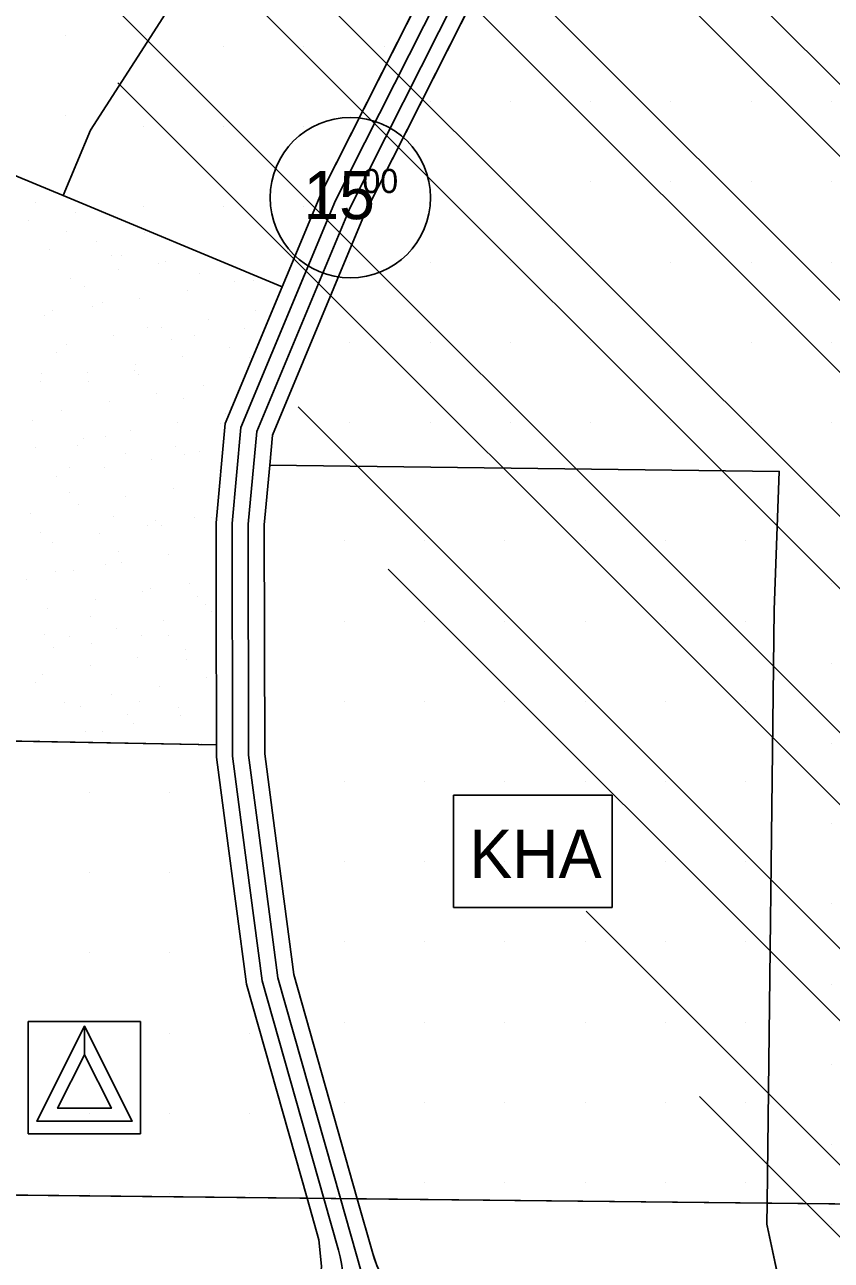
# Model space of a CAD drawing. Extents: x 419109 to 421295, y 4452223 to 4457798.
# Drawn here: x 420376.7 to 420628, y 4454988.5 to 4455373.6 of the extents above; entities that cross this region are included whole.
import ezdxf

# ---------------------------------------------------------------- set-up
doc = ezdxf.new("R2010")
doc.units = 0
for name, color, linetype in [('ADAKENARI', 7, 'Continuous'), ('KALDIRIM_FAT', 7, 'Continuous'), ('KD_DAIRE', 7, 'Continuous'), ('KD_YGEN', 7, 'Continuous'), ('PAFTALAMA', 7, 'Continuous'), ('PL_AYA_PARK_DINLENME', 7, 'Continuous'), ('PL_EĞİTİM', 7, 'Continuous'), ('PL_KAMU_HİZMET_ALANI', 7, 'Continuous'), ('SEMBOL_FAT', 7, 'Continuous'), ('SN_TR_SIVILASMA', 7, 'Continuous'), ('TRFAT_EĞİTİM', 7, 'Continuous'), ('TRFAT_KHA', 7, 'Continuous'), ('TRFAT_PARKALANI', 7, 'Continuous')]:
    doc.layers.add(name, color=color, linetype=linetype)

msp = doc.modelspace()

# ---------------------------------------------------------------- linework, layer by layer
at = {"layer": 'ADAKENARI'}
for p, q in [((420482.57, 4455314.58), (420540.37, 4455429.06)), ((420516.5, 4455415.06), (420469.18, 4455321.33)), ((420419.68, 4455375.72), (420397.16, 4455340.76)), ((420397.16, 4455340.76), (420388.66, 4455320.38)), ((420370.39, 4455328), (420388.66, 4455320.38)), ((420388.66, 4455320.38), (420456.9, 4455291.9)), ((420469.18, 4455321.33), (420459.6, 4455298.36)), ((420453.85, 4455245.63), (420482.57, 4455314.58)), ((420456.9, 4455291.9), (420459.6, 4455298.36)), ((420439.12, 4455249.29), (420456.9, 4455291.9)), ((420436.28, 4455218.4), (420439.12, 4455249.29)), ((420452.99, 4455236.3), (420453.85, 4455245.63)), ((420451.28, 4455217.73), (420452.99, 4455236.3)), ((420452.99, 4455236.3), (420611.77, 4455234.39)), ((420611.77, 4455234.39), (420610.24, 4455191.26)), ((420436.36, 4455181.21), (420436.28, 4455218.4)), ((420451.44, 4455146.33), (420451.28, 4455217.73)), ((420610.24, 4455191.26), (420608.01, 4455006.36)), ((420436.41, 4455161.21), (420436.36, 4455181.21)), ((420436.41, 4455159.21), (420436.41, 4455161.21)), ((420436.41, 4455159.21), (420436.44, 4455149.21)), ((420315.15, 4455151.42), (420436.44, 4455149.21)), ((420436.44, 4455149.21), (420436.45, 4455145.33)), ((420454.49, 4455123.19), (420451.44, 4455146.33)), ((420436.45, 4455145.33), (420439.36, 4455123.19)), ((420439.36, 4455123.19), (420445.76, 4455074.56)), ((420460.48, 4455077.61), (420454.49, 4455123.19)), ((420480.29, 4455007.71), (420460.48, 4455077.61)), ((420445.76, 4455074.56), (420464.66, 4455007.88)), ((420464.66, 4455007.88), (420468.34, 4454994.88)), ((420485.12, 4454990.66), (420480.29, 4455007.71)), ((420608.01, 4455006.36), (420607.93, 4454999.82)), ((420607.93, 4454999.82), (420613.29, 4454974.6)), ((420468.34, 4454994.88), (420469.12, 4454986.67))]:
    msp.add_line(p, q, dxfattribs=at)
msp.add_arc((420522.12, 4455001.15), 38.45, 195.8222, 279.1801, dxfattribs=at)
at = {"layer": 'KALDIRIM_FAT'}
for p, q in [((420473.48, 4455318.76), (420531.18, 4455433.06)), ((420478.03, 4455316.67), (420535.65, 4455430.8)), ((420444.03, 4455248.07), (420473.48, 4455318.76)), ((420448.94, 4455246.85), (420478.03, 4455316.67)), ((420441.28, 4455218.18), (420444.03, 4455248.07)), ((420446.28, 4455217.95), (420448.94, 4455246.85)), ((420441.44, 4455145.66), (420441.28, 4455218.18)), ((420446.44, 4455146), (420446.28, 4455217.95)), ((420449.53, 4455122.54), (420446.44, 4455146)), ((420444.57, 4455121.88), (420441.44, 4455145.66)), ((420450.67, 4455075.58), (420444.57, 4455121.88)), ((420455.58, 4455076.59), (420449.53, 4455122.54)), ((420475.08, 4455007.77), (420455.58, 4455076.59)), ((420469.87, 4455007.82), (420450.67, 4455075.58)), ((420474.45, 4454991.66), (420469.87, 4455007.82)), ((420481.51, 4454985.08), (420475.08, 4455007.77))]:
    msp.add_line(p, q, dxfattribs=at)
msp.add_arc((420435.91, 4454980.73), 40.06, 279.3573, 15.8222, dxfattribs=at)
at = {"layer": 'KD_DAIRE'}
msp.add_circle((420478.12, 4455319.69), 25, dxfattribs=at)
at = {"layer": 'PAFTALAMA'}
msp.add_line((421266.41, 4454999.4), (419138.44, 4455021.89), dxfattribs=at)
msp.add_lwpolyline([(419168.18, 4457798.01), (419138.44, 4455021.89), (421266.41, 4454999.4), (421295.36, 4457775.52)], dxfattribs=at)
at = {"layer": 'PL_AYA_PARK_DINLENME'}
msp.add_lwpolyline([(420323.63, 4455163.96), (420336.03, 4455233.44), (420344.03, 4455277.38), (420370.39, 4455328), (420388.66, 4455320.38), (420456.9, 4455291.9), (420456.9, 4455291.9), (420439.12, 4455249.29), (420436.28, 4455218.4), (420436.36, 4455181.21), (420436.41, 4455161.21), (420436.41, 4455159.21), (420436.44, 4455149.21), (420315.15, 4455151.42)], close=True, dxfattribs=at)
at = {"layer": 'PL_EĞİTİM'}
for p, q in [((420345.26, 4455009.14), (420464.66, 4455007.88)), ((420464.66, 4455007.88), (420345.26, 4455009.14))]:
    msp.add_line(p, q, dxfattribs=at)
for points in [[(420464.66, 4455007.88), (420445.76, 4455074.56), (420439.36, 4455123.19), (420436.45, 4455145.33), (420436.44, 4455149.21), (420315.15, 4455151.42), (420296.75, 4455124.2), (420271.71, 4455086.83), (420279.66, 4455086.21), (420282.64, 4455090.54), (420329.76, 4455089.97), (420344.76, 4455089.79), (420345.26, 4455009.14)], [(420345.26, 4455009.14), (420345.72, 4454934.33), (420368.62, 4454935.68), (420391.72, 4454939.02), (420432.46, 4454945.39), (420444.92, 4454948.04), (420451.94, 4454952.12), (420458.28, 4454957.65), (420464.21, 4454966.74), (420466.97, 4454973.08), (420468.62, 4454979.78), (420469.12, 4454986.67), (420468.34, 4454994.88), (420464.66, 4455007.88)]]:
    msp.add_lwpolyline(points, dxfattribs=at)
at = {"layer": 'PL_KAMU_HİZMET_ALANI'}
for p, q in [((420480.29, 4455007.71), (420608.01, 4455006.36)), ((420608.01, 4455006.36), (420480.29, 4455007.71)), ((420608.01, 4455006.36), (420705.27, 4455005.33)), ((420705.27, 4455005.33), (420608.01, 4455006.36))]:
    msp.add_line(p, q, dxfattribs=at)
msp.add_lwpolyline([(420516.5, 4455415.06), (420469.18, 4455321.33), (420459.6, 4455298.36), (420456.9, 4455291.9), (420388.66, 4455320.38), (420397.16, 4455340.76), (420397.16, 4455340.76), (420419.68, 4455375.72), (420457.92, 4455437.99), (420458.85, 4455454.77), (420525.87, 4455433.64)], close=True, dxfattribs=at)
for points in [[(420705.27, 4455005.33), (420707.29, 4455006.2), (420751.48, 4455032.99), (420769.07, 4455051.2), (420804.89, 4455072.7), (420840.78, 4455094.99), (420847.65, 4455100.22), (420853.39, 4455106.67), (420857.79, 4455114.1), (420861.99, 4455130.83), (420878.18, 4455427.47), (420710.4, 4455437.34), (420545.42, 4455447.04), (420544.85, 4455437.97), (420540.37, 4455429.06), (420482.57, 4455314.58), (420453.85, 4455245.63), (420452.99, 4455236.3), (420611.77, 4455234.39), (420610.24, 4455191.26), (420608.01, 4455006.36)], [(420419.68, 4455375.72), (420397.16, 4455340.76), (420397.16, 4455340.76), (420388.66, 4455320.38), (420370.39, 4455328), (420370.39, 4455328), (420367.42, 4455329.24), (420361.08, 4455331.88), (420340.11, 4455341.01), (420340.11, 4455341.01), (420296.02, 4455360.73), (420280.05, 4455367.06), (420273.24, 4455370.34), (420268.53, 4455371.66), (420264.37, 4455372.95), (420265.19, 4455389.09)], [(420608.01, 4455006.36), (420610.24, 4455191.26), (420611.77, 4455234.39), (420452.99, 4455236.3), (420451.28, 4455217.73), (420451.44, 4455146.33), (420454.49, 4455123.19), (420460.48, 4455077.61), (420480.29, 4455007.71)], [(420480.29, 4455007.71), (420485.12, 4454990.66), (420486.41, 4454986.88), (420488.08, 4454983.25), (420490.12, 4454979.82), (420492.51, 4454976.62), (420495.21, 4454973.68), (420498.21, 4454971.03), (420501.46, 4454968.72), (420504.93, 4454966.75), (420508.6, 4454965.15), (420512.4, 4454963.94), (420516.31, 4454963.14), (420520.29, 4454962.74), (420524.28, 4454962.76), (420528.25, 4454963.19), (420593.54, 4454973.74), (420605.56, 4454973.34), (420613.29, 4454974.6), (420607.93, 4454999.82), (420608.01, 4455006.36)], [(420608.01, 4455006.36), (420607.93, 4454999.82), (420613.29, 4454974.6), (420626.47, 4454976.94), (420637.43, 4454979.63), (420652.36, 4454984), (420665.76, 4454988.47), (420705.27, 4455005.33)]]:
    msp.add_lwpolyline(points, dxfattribs=at)
at = {"layer": 'SEMBOL_FAT'}
for p, q in [((420510.29, 4455133.47), (420510.29, 4455098.47)), ((420510.29, 4455133.47), (420559.76, 4455133.47)), ((420559.76, 4455133.47), (420559.76, 4455098.47)), ((420510.29, 4455098.47), (420559.76, 4455098.47)), ((420377.78, 4455062.91), (420377.78, 4455027.91)), ((420377.78, 4455062.91), (420412.78, 4455062.91)), ((420412.78, 4455062.91), (420412.78, 4455027.91)), ((420377.78, 4455027.91), (420412.78, 4455027.91))]:
    msp.add_line(p, q, dxfattribs=at)
msp.add_lwpolyline([(420395.28, 4455061.53), (420395.28, 4455052.61), (420386.89, 4455035.91), (420403.66, 4455035.91), (420395.28, 4455052.61), (420395.28, 4455061.53), (420410.15, 4455031.91), (420380.41, 4455031.91)], close=True, dxfattribs=at)
at = {"layer": 'SN_TR_SIVILASMA'}
for p, q in [((420983.3, 4455002.39), (420204.76, 4455780.94)), ((420960.61, 4455002.63), (420211.17, 4455752.07)), ((420915.23, 4455003.11), (420224, 4455694.34)), ((420892.54, 4455003.35), (420230.42, 4455665.47)), ((420847.16, 4455003.83), (420312.35, 4455538.64)), ((420824.47, 4455004.07), (420321.33, 4455507.21)), ((420779.09, 4455004.55), (420376.67, 4455406.97)), ((420756.39, 4455004.79), (420405.69, 4455355.5)), ((420711.01, 4455005.27), (420461.82, 4455254.47)), ((420688.32, 4455005.51), (420489.88, 4455203.95)), ((420642.94, 4455005.99), (420551.62, 4455097.32)), ((420620.25, 4455006.23), (420586.9, 4455039.59)), ((421259.81, 4454366.67), (420620.25, 4455006.23))]:
    msp.add_line(p, q, dxfattribs=at)
at = {"layer": 'TRFAT_EĞİTİM'}
for p, q in [((420396.71, 4455134.33), (420396.71, 4455134.33)), ((420421.71, 4455134.33), (420421.71, 4455134.33)), ((420396.71, 4455109.33), (420396.71, 4455109.33)), ((420421.71, 4455109.33), (420421.71, 4455109.33)), ((420396.71, 4455084.33), (420396.71, 4455084.33)), ((420421.71, 4455084.33), (420421.71, 4455084.33)), ((420396.71, 4455059.33), (420396.71, 4455059.33)), ((420421.71, 4455059.33), (420421.71, 4455059.33)), ((420446.71, 4455059.33), (420446.71, 4455059.33)), ((420396.71, 4455034.33), (420396.71, 4455034.33)), ((420421.71, 4455034.33), (420421.71, 4455034.33)), ((420446.71, 4455034.33), (420446.71, 4455034.33)), ((420396.71, 4455009.33), (420396.71, 4455009.33)), ((420421.71, 4455009.33), (420421.71, 4455009.33)), ((420446.71, 4455009.33), (420446.71, 4455009.33))]:
    msp.add_line(p, q, dxfattribs=at)
at = {"layer": 'TRFAT_KHA'}
for p, q in [((420389.37, 4455370.38), (420389.37, 4455370.38)), ((420414.37, 4455370.38), (420414.37, 4455370.38)), ((420438.66, 4455366.9), (420438.66, 4455366.9)), ((420463.66, 4455366.9), (420463.66, 4455366.9)), ((420488.66, 4455366.9), (420488.66, 4455366.9)), ((420502.99, 4455349.6), (420502.99, 4455349.6)), ((420527.99, 4455349.6), (420527.99, 4455349.6)), ((420552.99, 4455349.6), (420552.99, 4455349.6)), ((420577.99, 4455349.6), (420577.99, 4455349.6)), ((420602.99, 4455349.6), (420602.99, 4455349.6)), ((420627.99, 4455349.6), (420627.99, 4455349.6)), ((420389.37, 4455345.38), (420389.37, 4455345.38)), ((420413.66, 4455341.9), (420413.66, 4455341.9)), ((420438.66, 4455341.9), (420438.66, 4455341.9)), ((420463.66, 4455341.9), (420463.66, 4455341.9)), ((420502.99, 4455324.6), (420502.99, 4455324.6)), ((420527.99, 4455324.6), (420527.99, 4455324.6)), ((420552.99, 4455324.6), (420552.99, 4455324.6)), ((420577.99, 4455324.6), (420577.99, 4455324.6)), ((420602.99, 4455324.6), (420602.99, 4455324.6)), ((420627.99, 4455324.6), (420627.99, 4455324.6)), ((420413.66, 4455316.9), (420413.66, 4455316.9)), ((420438.66, 4455316.9), (420438.66, 4455316.9)), ((420463.66, 4455316.9), (420463.66, 4455316.9)), ((420477.99, 4455299.6), (420477.99, 4455299.6)), ((420502.99, 4455299.6), (420502.99, 4455299.6)), ((420527.99, 4455299.6), (420527.99, 4455299.6)), ((420552.99, 4455299.6), (420552.99, 4455299.6)), ((420577.99, 4455299.6), (420577.99, 4455299.6)), ((420602.99, 4455299.6), (420602.99, 4455299.6)), ((420627.99, 4455299.6), (420627.99, 4455299.6)), ((420477.99, 4455274.6), (420477.99, 4455274.6)), ((420502.99, 4455274.6), (420502.99, 4455274.6)), ((420527.99, 4455274.6), (420527.99, 4455274.6)), ((420552.99, 4455274.6), (420552.99, 4455274.6)), ((420577.99, 4455274.6), (420577.99, 4455274.6)), ((420602.99, 4455274.6), (420602.99, 4455274.6)), ((420627.99, 4455274.6), (420627.99, 4455274.6)), ((420477.99, 4455249.6), (420477.99, 4455249.6)), ((420502.99, 4455249.6), (420502.99, 4455249.6)), ((420527.99, 4455249.6), (420527.99, 4455249.6)), ((420552.99, 4455249.6), (420552.99, 4455249.6)), ((420577.99, 4455249.6), (420577.99, 4455249.6)), ((420602.99, 4455249.6), (420602.99, 4455249.6)), ((420627.99, 4455249.6), (420627.99, 4455249.6)), ((420627.99, 4455224.6), (420627.99, 4455224.6)), ((420476.28, 4455212.74), (420476.28, 4455212.74)), ((420501.28, 4455212.74), (420501.28, 4455212.74)), ((420526.28, 4455212.74), (420526.28, 4455212.74)), ((420551.28, 4455212.74), (420551.28, 4455212.74)), ((420576.28, 4455212.74), (420576.28, 4455212.74)), ((420601.28, 4455212.74), (420601.28, 4455212.74)), ((420627.99, 4455199.6), (420627.99, 4455199.6)), ((420476.28, 4455187.74), (420476.28, 4455187.74)), ((420501.28, 4455187.74), (420501.28, 4455187.74)), ((420526.28, 4455187.74), (420526.28, 4455187.74)), ((420551.28, 4455187.74), (420551.28, 4455187.74)), ((420576.28, 4455187.74), (420576.28, 4455187.74)), ((420601.28, 4455187.74), (420601.28, 4455187.74)), ((420627.99, 4455174.6), (420627.99, 4455174.6)), ((420476.28, 4455162.74), (420476.28, 4455162.74)), ((420501.28, 4455162.74), (420501.28, 4455162.74)), ((420526.28, 4455162.74), (420526.28, 4455162.74)), ((420551.28, 4455162.74), (420551.28, 4455162.74)), ((420576.28, 4455162.74), (420576.28, 4455162.74)), ((420601.28, 4455162.74), (420601.28, 4455162.74)), ((420627.99, 4455149.6), (420627.99, 4455149.6)), ((420476.28, 4455137.74), (420476.28, 4455137.74)), ((420501.28, 4455137.74), (420501.28, 4455137.74)), ((420526.28, 4455137.74), (420526.28, 4455137.74)), ((420551.28, 4455137.74), (420551.28, 4455137.74)), ((420576.28, 4455137.74), (420576.28, 4455137.74)), ((420601.28, 4455137.74), (420601.28, 4455137.74)), ((420627.99, 4455124.6), (420627.99, 4455124.6)), ((420476.28, 4455112.74), (420476.28, 4455112.74)), ((420501.28, 4455112.74), (420501.28, 4455112.74)), ((420526.28, 4455112.74), (420526.28, 4455112.74)), ((420551.28, 4455112.74), (420551.28, 4455112.74)), ((420576.28, 4455112.74), (420576.28, 4455112.74)), ((420601.28, 4455112.74), (420601.28, 4455112.74)), ((420627.99, 4455099.6), (420627.99, 4455099.6)), ((420476.28, 4455087.74), (420476.28, 4455087.74)), ((420501.28, 4455087.74), (420501.28, 4455087.74)), ((420526.28, 4455087.74), (420526.28, 4455087.74)), ((420551.28, 4455087.74), (420551.28, 4455087.74)), ((420576.28, 4455087.74), (420576.28, 4455087.74)), ((420601.28, 4455087.74), (420601.28, 4455087.74)), ((420627.99, 4455074.6), (420627.99, 4455074.6)), ((420476.28, 4455062.74), (420476.28, 4455062.74)), ((420501.28, 4455062.74), (420501.28, 4455062.74)), ((420526.28, 4455062.74), (420526.28, 4455062.74)), ((420551.28, 4455062.74), (420551.28, 4455062.74)), ((420576.28, 4455062.74), (420576.28, 4455062.74)), ((420601.28, 4455062.74), (420601.28, 4455062.74)), ((420627.99, 4455049.6), (420627.99, 4455049.6)), ((420476.28, 4455037.74), (420476.28, 4455037.74)), ((420501.28, 4455037.74), (420501.28, 4455037.74)), ((420526.28, 4455037.74), (420526.28, 4455037.74)), ((420551.28, 4455037.74), (420551.28, 4455037.74)), ((420576.28, 4455037.74), (420576.28, 4455037.74)), ((420601.28, 4455037.74), (420601.28, 4455037.74)), ((420627.99, 4455024.6), (420627.99, 4455024.6)), ((420501.28, 4455012.74), (420501.28, 4455012.74)), ((420526.28, 4455012.74), (420526.28, 4455012.74)), ((420551.28, 4455012.74), (420551.28, 4455012.74)), ((420576.28, 4455012.74), (420576.28, 4455012.74)), ((420601.28, 4455012.74), (420601.28, 4455012.74)), ((420627.99, 4454999.6), (420627.99, 4454999.6))]:
    msp.add_line(p, q, dxfattribs=at)
at = {"layer": 'TRFAT_PARKALANI'}
for p, q in [((420379.94, 4455318.27), (420379.94, 4455318.27)), ((420392.51, 4455315.16), (420392.51, 4455315.16)), ((420377.74, 4455312.56), (420377.74, 4455312.56)), ((420389.65, 4455309.19), (420389.65, 4455309.19)), ((420413.94, 4455308.79), (420413.94, 4455308.79)), ((420384.4, 4455303.58), (420384.4, 4455303.58)), ((420399.17, 4455306.18), (420399.17, 4455306.18)), ((420403.55, 4455301.66), (420403.55, 4455301.66)), ((420406.89, 4455301.71), (420406.89, 4455301.71)), ((420420.6, 4455299.81), (420420.6, 4455299.81)), ((420433.96, 4455301.38), (420433.96, 4455301.38)), ((420405.83, 4455297.2), (420405.83, 4455297.2)), ((420418.32, 4455299.06), (420418.32, 4455299.06)), ((420431.23, 4455296.03), (420431.23, 4455296.03)), ((420391.06, 4455294.6), (420391.06, 4455294.6)), ((420395.4, 4455292.07), (420395.4, 4455292.07)), ((420442.04, 4455293.43), (420442.04, 4455293.43)), ((420447.87, 4455293.85), (420447.87, 4455293.85)), ((420412.49, 4455288.22), (420412.49, 4455288.22)), ((420427.26, 4455290.83), (420427.26, 4455290.83)), ((420385.31, 4455284.57), (420385.31, 4455284.57)), ((420397.72, 4455285.62), (420397.72, 4455285.62)), ((420400.95, 4455286.89), (420400.95, 4455286.89)), ((420448.7, 4455284.45), (420448.7, 4455284.45)), ((420382.95, 4455283.01), (420382.95, 4455283.01)), ((420433.92, 4455281.85), (420433.92, 4455281.85)), ((420404.38, 4455276.64), (420404.38, 4455276.64)), ((420414.85, 4455279.36), (420414.85, 4455279.36)), ((420419.15, 4455279.24), (420419.15, 4455279.24)), ((420429.62, 4455276.76), (420429.62, 4455276.76)), ((420445.26, 4455279.07), (420445.26, 4455279.07)), ((420389.61, 4455274.03), (420389.61, 4455274.03)), ((420422.34, 4455275.52), (420422.34, 4455275.52)), ((420440.59, 4455272.87), (420440.59, 4455272.87)), ((420386.5, 4455271.56), (420386.5, 4455271.56)), ((420425.81, 4455270.26), (420425.81, 4455270.26)), ((420446.69, 4455269.84), (420446.69, 4455269.84)), ((420396.27, 4455265.05), (420396.27, 4455265.05)), ((420410.85, 4455265.88), (420410.85, 4455265.88)), ((420411.04, 4455267.66), (420411.04, 4455267.66)), ((420381.5, 4455262.45), (420381.5, 4455262.45)), ((420381.83, 4455264.87), (420381.83, 4455264.87)), ((420396.61, 4455262.27), (420396.61, 4455262.27)), ((420412.25, 4455264.59), (420412.25, 4455264.59)), ((420432.47, 4455261.28), (420432.47, 4455261.28)), ((420417.7, 4455258.68), (420417.7, 4455258.68)), ((420402.93, 4455256.07), (420402.93, 4455256.07)), ((420426.15, 4455257.06), (420426.15, 4455257.06)), ((420440.92, 4455254.45), (420440.92, 4455254.45)), ((420379.23, 4455250.1), (420379.23, 4455250.1)), ((420388.16, 4455253.47), (420388.16, 4455253.47)), ((420424.36, 4455249.7), (420424.36, 4455249.7)), ((420439.13, 4455252.3), (420439.13, 4455252.3)), ((420409.59, 4455247.09), (420409.59, 4455247.09)), ((420437.79, 4455249.32), (420437.79, 4455249.32)), ((420393.13, 4455242.57), (420393.13, 4455242.57)), ((420394.82, 4455244.49), (420394.82, 4455244.49)), ((420401.96, 4455245.36), (420401.96, 4455245.36)), ((420423.55, 4455242.29), (420423.55, 4455242.29)), ((420380.05, 4455241.88), (420380.05, 4455241.88)), ((420407.91, 4455239.97), (420407.91, 4455239.97)), ((420416.25, 4455238.11), (420416.25, 4455238.11)), ((420426.3, 4455239.68), (420426.3, 4455239.68)), ((420431.02, 4455240.72), (420431.02, 4455240.72)), ((420390.47, 4455235.72), (420390.47, 4455235.72)), ((420401.48, 4455235.51), (420401.48, 4455235.51)), ((420437.45, 4455234.76), (420437.45, 4455234.76)), ((420386.71, 4455232.9), (420386.71, 4455232.9)), ((420390.53, 4455227.8), (420390.53, 4455227.8)), ((420422.91, 4455229.13), (420422.91, 4455229.13)), ((420393.37, 4455223.92), (420393.37, 4455223.92)), ((420408.14, 4455226.53), (420408.14, 4455226.53)), ((420378.59, 4455221.32), (420378.59, 4455221.32)), ((420404.43, 4455220.27), (420404.43, 4455220.27)), ((420417.41, 4455219.16), (420417.41, 4455219.16)), ((420429.57, 4455220.15), (420429.57, 4455220.15)), ((420434.84, 4455219.99), (420434.84, 4455219.99)), ((420381.57, 4455215.2), (420381.57, 4455215.2)), ((420414.8, 4455217.55), (420414.8, 4455217.55)), ((420419.2, 4455217.67), (420419.2, 4455217.67)), ((420385.26, 4455212.34), (420385.26, 4455212.34)), ((420400.03, 4455214.94), (420400.03, 4455214.94)), ((420436.23, 4455211.17), (420436.23, 4455211.17)), ((420405.92, 4455209.52), (420405.92, 4455209.52)), ((420421.46, 4455208.57), (420421.46, 4455208.57)), ((420401.83, 4455205.5), (420401.83, 4455205.5)), ((420406.69, 4455205.96), (420406.69, 4455205.96)), ((420377.14, 4455200.75), (420377.14, 4455200.75)), ((420386.19, 4455203.18), (420386.19, 4455203.18)), ((420391.92, 4455203.36), (420391.92, 4455203.36)), ((420428.12, 4455199.59), (420428.12, 4455199.59)), ((420413.35, 4455196.98), (420413.35, 4455196.98)), ((420415.73, 4455197.97), (420415.73, 4455197.97)), ((420398.58, 4455194.38), (420398.58, 4455194.38)), ((420430.5, 4455195.37), (420430.5, 4455195.37)), ((420432.86, 4455192.97), (420432.86, 4455192.97)), ((420383.8, 4455191.77), (420383.8, 4455191.77)), ((420397.03, 4455189.01), (420397.03, 4455189.01)), ((420434.78, 4455190.61), (420434.78, 4455190.61)), ((420405.24, 4455185.4), (420405.24, 4455185.4)), ((420420.01, 4455188), (420420.01, 4455188)), ((420382.71, 4455183.48), (420382.71, 4455183.48)), ((420390.46, 4455182.8), (420390.46, 4455182.8)), ((420397.49, 4455180.88), (420397.49, 4455180.88)), ((420413.13, 4455183.2), (420413.13, 4455183.2)), ((420421.37, 4455183.33), (420421.37, 4455183.33)), ((420385.54, 4455179.37), (420385.54, 4455179.37)), ((420426.67, 4455179.02), (420426.67, 4455179.02)), ((420397.13, 4455173.82), (420397.13, 4455173.82)), ((420411.9, 4455176.42), (420411.9, 4455176.42)), ((420427.03, 4455175.67), (420427.03, 4455175.67)), ((420382.35, 4455171.21), (420382.35, 4455171.21)), ((420433.33, 4455170.04), (420433.33, 4455170.04)), ((420380.11, 4455168.71), (420380.11, 4455168.71)), ((420418.56, 4455167.44), (420418.56, 4455167.44)), ((420389.01, 4455162.23), (420389.01, 4455162.23)), ((420394.01, 4455161.18), (420394.01, 4455161.18)), ((420403.79, 4455164.84), (420403.79, 4455164.84)), ((420412.48, 4455162.81), (420412.48, 4455162.81)), ((420408.79, 4455158.58), (420408.79, 4455158.58)), ((420424.43, 4455160.9), (420424.43, 4455160.9)), ((420425.22, 4455158.46), (420425.22, 4455158.46)), ((420410.45, 4455155.86), (420410.45, 4455155.86)), ((420380.9, 4455150.65), (420380.9, 4455150.65)), ((420395.67, 4455153.25), (420395.67, 4455153.25)), ((420400.99, 4455153.17), (420400.99, 4455153.17)), ((420431.88, 4455149.48), (420431.88, 4455149.48))]:
    msp.add_line(p, q, dxfattribs=at)

# ---------------------------------------------------------------- texts
at = {"layer": 'KD_YGEN'}
for s, height, p in [('15', 15, (420463.47, 4455312.99)), ('00', 7.5, (420481.87, 4455321.14))]:
    msp.add_text(s, height=height, dxfattribs=at).set_placement(p)
at = {"layer": 'SEMBOL_FAT'}
msp.add_text('KHA', height=15, dxfattribs=at).set_placement((420515.18, 4455107.7))

doc.saveas('drawing.dxf')
